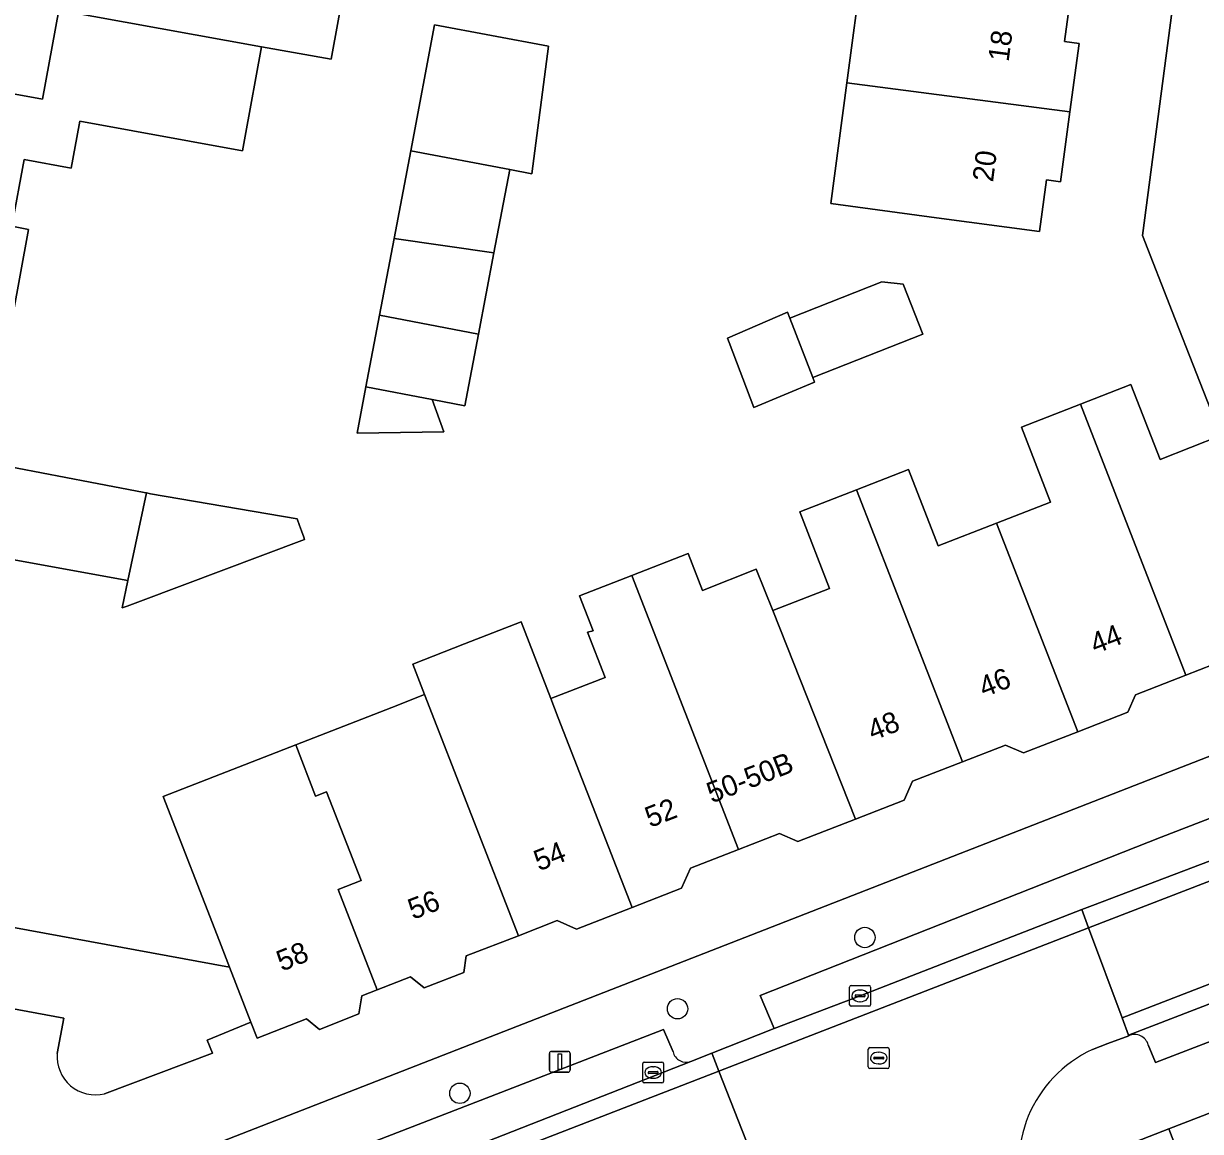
# Model space of a CAD drawing. Extents: x 161692 to 162379, y 380760 to 381678.
# Drawn here: x 161794 to 161850.6, y 381183.1 to 381236.3 of the extents above; entities that cross this region are included whole.
import ezdxf

# ---------------------------------------------------------------- set-up
doc = ezdxf.new("R2010")
doc.units = 0
for name, color, linetype in [('IMGEO_Boom', 7, 'Continuous'), ('IMGEO_Erf', 7, 'Continuous'), ('IMGEO_Kolk', 7, 'Continuous'), ('IMGEO_Lichtmast', 7, 'Continuous'), ('IMGEO_Muur', 7, 'Continuous'), ('IMGEO_Pand', 7, 'Continuous'), ('IMGEO_Pand_nummerreeks', 7, 'Continuous'), ('IMGEO_Parkeervlak_open', 7, 'Continuous'), ('IMGEO_Rijbaan_lokaal_open', 7, 'Continuous'), ('IMGEO_Rioolput', 7, 'Continuous'), ('IMGEO_Voetpad_open', 7, 'Continuous')]:
    doc.layers.add(name, color=color, linetype=linetype)

msp = doc.modelspace()

# ---------------------------------------------------------------- linework, layer by layer
at = {"layer": 'IMGEO_Boom'}
for centre in [(161834.462, 381192.395), (161825.462, 381188.973), (161815.005, 381184.911)]:
    msp.add_circle(centre, 0.489, dxfattribs=at)
at = {"layer": 'IMGEO_Erf'}
for points in [[(161791.282, 381193.295), (161803.937, 381190.975), (161803.453, 381192.217), (161800.745, 381199.169), (161807.125, 381201.655), (161812.022, 381203.563), (161813.014, 381203.949), (161813.308, 381204.064), (161812.739, 381205.527), (161815.23, 381206.498), (161817.943, 381207.555), (161819.378, 381203.869), (161821.989, 381204.886), (161821.145, 381207.054), (161821.417, 381207.122), (161820.76, 381208.808), (161823.27, 381209.786), (161825.972, 381210.838), (161826.664, 381209.064), (161829.238, 381210.096), (161830.038, 381208.099), (161832.764, 381209.161), (161831.331, 381212.838), (161834.062, 381213.901), (161836.555, 381214.872), (161837.983, 381211.208), (161840.782, 381212.298), (161843.382, 381213.311), (161841.981, 381216.905), (161844.815, 381218.009), (161847.245, 381218.956), (161848.644, 381215.364), (161851.563, 381216.501), (161849.227, 381222.46), (161847.794, 381226.116), (161851.417, 381253.627)], [(161809.794, 381239.945), (161808.828, 381234.58), (161805.478, 381235.182), (161804.691, 381230.886), (161804.561, 381230.179), (161796.75, 381231.61), (161796.719, 381231.439), (161796.337, 381229.355), (161794.068, 381229.771), (161793.479, 381226.558), (161794.285, 381226.41), (161793.143, 381220.177)], [(161844.371, 381237.805), (161844.054, 381235.431), (161844.75, 381235.337), (161844.311, 381232.05), (161843.863, 381228.702), (161843.186, 381228.793), (161842.853, 381226.305), (161837.898, 381226.968), (161832.822, 381227.648), (161833.597, 381233.445), (161834.355, 381239.109)], [(161793.644, 381232.91), (161794.952, 381232.67), (161795.733, 381236.936)], [(161791.379, 381215.39), (161797.243, 381214.269), (161799.845, 381213.771), (161799.944, 381213.753), (161800.151, 381213.713), (161807.187, 381212.51), (161807.303, 381212.19), (161807.398, 381211.927), (161807.509, 381211.618), (161807.548, 381211.512), (161799.659, 381208.554), (161799.018, 381208.313), (161798.784, 381208.225), (161799.059, 381209.537), (161798.96, 381209.555), (161798.701, 381209.602), (161792.421, 381210.748)], [(161851.844, 381205.764), (161849.88, 381204.999), (161847.465, 381204.058), (161847.093, 381203.212), (161844.686, 381202.274), (161842.078, 381201.258), (161841.213, 381201.638), (161839.15, 381200.834), (161836.747, 381199.898), (161836.35, 381198.995), (161834.01, 381198.084), (161831.245, 381197.007), (161830.364, 381197.394), (161828.393, 381196.626), (161826.084, 381195.726), (161825.659, 381194.759), (161823.285, 381193.834), (161820.612, 381192.792), (161819.674, 381193.205), (161817.816, 381192.481), (161815.316, 381191.507), (161815.195, 381190.716), (161813.293, 381189.975), (161812.636, 381190.501), (161811.04, 381189.88), (161810.291, 381189.588), (161810.158, 381188.723), (161808.26, 381187.983), (161807.638, 381188.481), (161805.268, 381187.558), (161804.969, 381188.325), (161802.863, 381187.462), (161803.117, 381186.842), (161797.941, 381184.889)], [(161790.007, 381177.307), (161856.733, 381203.329)], [(161795.663, 381186.827), (161795.985, 381188.528), (161790.092, 381189.608)]]:
    msp.add_lwpolyline(points, dxfattribs=at)
for points in [[(161815.9, 381221.381), (161815.247, 381217.939), (161813.683, 381218.235), (161814.239, 381216.693), (161810.071, 381216.629), (161810.491, 381218.841), (161811.144, 381222.283), (161811.844, 381225.973), (161812.644, 381230.191), (161813.792, 381236.243), (161819.265, 381235.205), (161818.47, 381229.086), (161817.4, 381229.289), (161816.641, 381225.29)], [(161835.282, 381223.891), (161836.309, 381223.785), (161837.245, 381221.382), (161831.959, 381219.303), (161832.048, 381219.075), (161829.129, 381217.86), (161827.936, 381220.976), (161827.859, 381221.178), (161830.742, 381222.426), (161830.851, 381222.149)]]:
    msp.add_lwpolyline(points, close=True, dxfattribs=at)
msp.add_arc((161797.497, 381186.675), 1.84, 175.2668, 283.9545, dxfattribs=at)
at = {"layer": 'IMGEO_Kolk'}
for p, q in [((161833.731, 381189.165), (161833.731, 381190.017)), ((161833.806, 381190.091), (161834.658, 381190.091)), ((161834.219, 381189.871), (161834.244, 381189.871)), ((161834.732, 381190.017), (161834.732, 381189.165)), ((161833.99, 381189.585), (161833.99, 381189.597)), ((161834.428, 381189.548), (161834.03, 381189.548)), ((161834.033, 381189.634), (161834.431, 381189.634)), ((161834.242, 381189.311), (161834.217, 381189.311)), ((161834.474, 381189.597), (161834.474, 381189.585)), ((161834.658, 381189.091), (161833.806, 381189.091)), ((161823.864, 381186.41), (161824.716, 381186.41)), ((161823.789, 381185.484), (161823.789, 381186.336)), ((161824.048, 381185.904), (161824.048, 381185.916)), ((161824.486, 381185.867), (161824.088, 381185.867)), ((161824.091, 381185.953), (161824.489, 381185.953)), ((161824.277, 381186.19), (161824.302, 381186.19)), ((161824.532, 381185.916), (161824.532, 381185.904)), ((161824.79, 381186.336), (161824.79, 381185.484)), ((161824.716, 381185.41), (161823.864, 381185.41)), ((161824.3, 381185.63), (161824.275, 381185.63))]:
    msp.add_line(p, q, dxfattribs=at)
for points in [[(161833.731, 381189.165), (161833.731, 381190.017)], [(161833.806, 381190.091), (161834.658, 381190.091)], [(161834.732, 381190.017), (161834.732, 381189.165)], [(161834.658, 381189.091), (161833.806, 381189.091)], [(161823.864, 381186.41), (161824.716, 381186.41)], [(161823.789, 381185.484), (161823.789, 381186.336)], [(161824.79, 381186.336), (161824.79, 381185.484)], [(161824.716, 381185.41), (161823.864, 381185.41)]]:
    msp.add_lwpolyline(points, dxfattribs=at)
for centre, radius, start, end in [((161833.808, 381190.015), 0.0765, 91.552, 178.448), ((161833.808, 381190.015), 0.0765, 91.552, 178.448), ((161834.656, 381190.015), 0.0765, 1.552, 88.448), ((161834.656, 381190.015), 0.0765, 1.552, 88.448), ((161834.03, 381189.594), 0.0403, 85.8775, 175.7526), ((161834.027, 381189.584), 0.0366, 178.938, 274.7102), ((161834.431, 381189.591), 0.043, 264.8664, 352.4533), ((161834.435, 381189.596), 0.0386, 1.7309, 96.639), ((161833.808, 381189.167), 0.0765, 181.552, 268.448), ((161833.808, 381189.167), 0.0765, 181.552, 268.448), ((161834.656, 381189.167), 0.0765, 271.552, 358.448), ((161834.656, 381189.167), 0.0765, 271.552, 358.448), ((161823.866, 381186.334), 0.0765, 91.552, 178.448), ((161823.866, 381186.334), 0.0765, 91.552, 178.448), ((161824.714, 381186.334), 0.0765, 1.552, 88.448), ((161824.714, 381186.334), 0.0765, 1.552, 88.448), ((161824.088, 381185.913), 0.0403, 85.8775, 175.7526), ((161824.085, 381185.903), 0.0366, 178.938, 274.7102), ((161824.489, 381185.91), 0.043, 264.8664, 352.4533), ((161824.493, 381185.915), 0.0386, 1.7309, 96.639), ((161823.866, 381185.486), 0.0765, 181.552, 268.448), ((161823.866, 381185.486), 0.0765, 181.552, 268.448), ((161824.714, 381185.486), 0.0765, 271.552, 358.448), ((161824.714, 381185.486), 0.0765, 271.552, 358.448)]:
    msp.add_arc(centre, radius, start, end, dxfattribs=at)
for centre, major_axis, ratio, start_param, end_param in [((161834.218, 381189.591), (-0.387, 0.002), 0.722429, 4.712389, 7.853982), ((161834.243, 381189.591), (-0.39, 0.002), 0.717154, 1.570796, 4.712389), ((161824.276, 381185.91), (-0.387, 0.002), 0.722429, 4.712389, 7.853982), ((161824.301, 381185.91), (-0.39, 0.002), 0.717154, 1.570796, 4.712389)]:
    msp.add_ellipse(centre, major_axis=major_axis, ratio=ratio, start_param=start_param, end_param=end_param, dxfattribs=at)
at = {"layer": 'IMGEO_Lichtmast'}
for p, q in [((161819.312, 381186.026), (161819.312, 381186.826)), ((161819.312, 381186.826), (161819.312, 381186.026)), ((161819.412, 381186.926), (161820.202, 381186.926)), ((161820.202, 381186.926), (161819.412, 381186.926)), ((161820.302, 381186.826), (161820.302, 381186.026)), ((161820.302, 381186.026), (161820.302, 381186.826)), ((161820.202, 381185.926), (161819.412, 381185.926)), ((161819.412, 381185.926), (161820.202, 381185.926))]:
    msp.add_line(p, q, dxfattribs=at)
msp.add_lwpolyline([(161819.732, 381186.801), (161819.882, 381186.801), (161819.882, 381186.051), (161819.732, 381186.051), (161819.732, 381186.801)], dxfattribs=at)
for centre, start, end in [((161819.412, 381186.826), 90, 180), ((161819.412, 381186.826), 90, 180), ((161820.202, 381186.826), 0, 90), ((161820.202, 381186.826), 360, 90), ((161819.412, 381186.026), 180, 270), ((161819.412, 381186.026), 180, 270), ((161820.202, 381186.026), 270, 0), ((161820.202, 381186.026), 270, 0)]:
    msp.add_arc(centre, 0.1, start, end, dxfattribs=at)
at = {"layer": 'IMGEO_Muur'}
msp.add_lwpolyline([(161849.227, 381222.46), (161851.563, 381216.501)], dxfattribs=at)
at = {"layer": 'IMGEO_Pand'}
for points in [[(161785.167, 381250.501), (161785.074, 381250), (161784.688, 381247.92), (161784.126, 381247.72), (161783.718, 381245.496), (161784.219, 381245.07), (161784.034, 381244.104), (161788.953, 381243.202), (161794.789, 381242.133), (161796.643, 381241.805), (161795.733, 381236.936), (161805.478, 381235.182), (161808.828, 381234.58), (161809.794, 381239.945), (161799.397, 381241.891), (161800.007, 381245.341), (161797.919, 381245.711), (161798.354, 381248.174), (161788.007, 381250)], [(161834.355, 381239.109), (161833.597, 381233.445), (161844.311, 381232.05), (161844.75, 381235.337), (161844.054, 381235.431), (161844.371, 381237.805)], [(161812.644, 381230.191), (161817.4, 381229.289), (161818.47, 381229.086), (161819.265, 381235.205), (161813.792, 381236.243)], [(161844.311, 381232.05), (161833.597, 381233.445), (161832.822, 381227.648), (161837.898, 381226.968), (161842.853, 381226.305), (161843.186, 381228.793), (161843.863, 381228.702)], [(161816.641, 381225.29), (161817.4, 381229.289), (161812.644, 381230.191), (161811.844, 381225.973)], [(161811.144, 381222.283), (161815.9, 381221.381), (161816.641, 381225.29), (161811.844, 381225.973)], [(161830.851, 381222.149), (161831.959, 381219.303), (161837.245, 381221.382), (161836.309, 381223.785), (161835.282, 381223.891)], [(161815.9, 381221.381), (161811.144, 381222.283), (161810.491, 381218.841), (161813.683, 381218.235), (161815.247, 381217.939)], [(161830.851, 381222.149), (161830.742, 381222.426), (161827.859, 381221.178), (161827.936, 381220.976), (161829.129, 381217.86), (161832.048, 381219.075), (161831.959, 381219.303)], [(161813.683, 381218.235), (161810.491, 381218.841), (161810.071, 381216.629), (161814.239, 381216.693)], [(161849.88, 381204.999), (161851.844, 381205.764), (161852.7, 381205.388), (161855.472, 381206.468), (161851.563, 381216.501), (161848.644, 381215.364), (161847.245, 381218.956), (161844.815, 381218.009)], [(161844.686, 381202.274), (161847.093, 381203.212), (161847.465, 381204.058), (161849.88, 381204.999), (161844.815, 381218.009), (161841.981, 381216.905), (161843.382, 381213.311), (161840.782, 381212.298)], [(161799.944, 381213.753), (161799.845, 381213.771), (161797.243, 381214.269), (161791.379, 381215.39), (161790.736, 381212.028), (161790.556, 381211.088), (161792.421, 381210.748), (161798.701, 381209.602), (161798.96, 381209.555), (161799.059, 381209.537)], [(161834.062, 381213.901), (161839.15, 381200.834), (161841.213, 381201.638), (161842.078, 381201.258), (161844.686, 381202.274), (161840.782, 381212.298), (161837.983, 381211.208), (161836.555, 381214.872)], [(161799.944, 381213.753), (161799.059, 381209.537), (161798.784, 381208.225), (161799.018, 381208.313), (161799.659, 381208.554), (161807.548, 381211.512), (161807.509, 381211.618), (161807.398, 381211.927), (161807.303, 381212.19), (161807.187, 381212.51), (161800.151, 381213.713)], [(161834.062, 381213.901), (161831.331, 381212.838), (161832.764, 381209.161), (161830.038, 381208.099), (161834.01, 381198.084), (161836.35, 381198.995), (161836.747, 381199.898), (161839.15, 381200.834)], [(161823.27, 381209.786), (161828.393, 381196.626), (161830.364, 381197.394), (161831.245, 381197.007), (161834.01, 381198.084), (161830.038, 381208.099), (161829.238, 381210.096), (161826.664, 381209.064), (161825.972, 381210.838)], [(161823.27, 381209.786), (161820.76, 381208.808), (161821.417, 381207.122), (161821.145, 381207.054), (161821.989, 381204.886), (161819.378, 381203.869), (161819.735, 381202.951), (161823.285, 381193.834), (161825.659, 381194.759), (161826.084, 381195.726), (161828.393, 381196.626)], [(161819.378, 381203.869), (161817.943, 381207.555), (161815.23, 381206.498), (161812.739, 381205.527), (161813.308, 381204.064), (161817.816, 381192.481), (161819.674, 381193.205), (161820.612, 381192.792), (161823.285, 381193.834), (161819.735, 381202.951)], [(161813.308, 381204.064), (161813.014, 381203.949), (161812.022, 381203.563), (161807.125, 381201.655), (161808.077, 381199.185), (161808.6, 381199.389), (161810.258, 381195.131), (161809.161, 381194.704), (161811.04, 381189.88), (161812.636, 381190.501), (161813.293, 381189.975), (161815.195, 381190.716), (161815.316, 381191.507), (161817.816, 381192.481)], [(161807.125, 381201.655), (161800.745, 381199.169), (161803.453, 381192.217), (161803.937, 381190.975), (161804.969, 381188.325), (161805.268, 381187.558), (161807.638, 381188.481), (161808.26, 381187.983), (161810.158, 381188.723), (161810.291, 381189.588), (161811.04, 381189.88), (161809.161, 381194.704), (161810.258, 381195.131), (161808.6, 381199.389), (161808.077, 381199.185)], [(161849.069, 381183.199), (161858.668, 381158.344), (161863.374, 381160.161), (161856.984, 381176.633), (161857.428, 381176.805), (161854.202, 381185.191)], [(161853.223, 381156.241), (161858.668, 381158.344), (161849.069, 381183.199), (161843.607, 381181.079)]]:
    msp.add_lwpolyline(points, close=True, dxfattribs=at)
for points in [[(161793.143, 381220.177), (161794.285, 381226.41), (161793.479, 381226.558), (161794.068, 381229.771), (161796.337, 381229.355), (161796.719, 381231.439), (161796.75, 381231.61), (161804.561, 381230.179), (161804.691, 381230.886), (161805.478, 381235.182), (161795.733, 381236.936), (161794.952, 381232.67), (161793.644, 381232.91)], [(161797.941, 381184.889), (161803.117, 381186.842), (161802.863, 381187.462), (161804.969, 381188.325), (161803.937, 381190.975), (161791.282, 381193.295), (161790.785, 381193.385), (161790.092, 381189.608), (161795.985, 381188.528), (161795.663, 381186.827)]]:
    msp.add_lwpolyline(points, dxfattribs=at)
msp.add_arc((161797.497, 381186.675), 1.84, 175.2668, 283.9545, dxfattribs=at)
at = {"layer": 'IMGEO_Parkeervlak_open'}
for points in [[(161856.513, 381199.137), (161856.109, 381200.077), (161848.689, 381197.215), (161829.432, 381189.606), (161830.108, 381188.016), (161834.232, 381189.591), (161844.879, 381193.732), (161845.391, 381193.932), (161857.163, 381198.402)], [(161859.714, 381192.548), (161855.676, 381190.996), (161847.135, 381187.702), (161847.144, 381187.677)], [(161848.077, 381187.241), (161848.432, 381186.396), (161859.871, 381190.8)], [(161825.246, 381186.901), (161824.792, 381187.983), (161794.189, 381176.132), (161794.605, 381175.077)], [(161816.263, 381182.584), (161826.097, 381186.435)]]:
    msp.add_lwpolyline(points, dxfattribs=at)
for centre, radius, start, end in [((161847.419, 381187.049), 0.685, 16.233, 113.6727), ((161825.884, 381187.056), 0.656, 193.6269, 288.9636)]:
    msp.add_arc(centre, radius, start, end, dxfattribs=at)
at = {"layer": 'IMGEO_Rijbaan_lokaal_open'}
for points in [[(161857.163, 381198.402), (161845.391, 381193.932), (161844.879, 381193.732), (161845.208, 381192.852), (161857.487, 381197.606)], [(161859.16, 381193.312), (161846.822, 381188.539), (161847.135, 381187.702), (161855.676, 381190.996)], [(161845.394, 381187.014), (161846.134, 381187.299), (161847.144, 381187.677), (161847.135, 381187.702), (161846.822, 381188.539), (161845.208, 381192.852), (161827.449, 381185.976), (161829.124, 381181.692), (161829.275, 381181.306), (161829.444, 381180.877), (161830.99, 381181.473)], [(161827.449, 381185.976), (161827.124, 381186.808), (161827.112, 381186.838), (161826.097, 381186.435), (161816.263, 381182.584), (161804.334, 381177.971), (161795.459, 381174.555), (161794.341, 381174.151), (161792.69, 381173.553)], [(161794.17, 381173.092), (161827.449, 381185.976)], [(161829.124, 381181.692), (161827.449, 381185.976), (161794.17, 381173.092)]]:
    msp.add_lwpolyline(points, dxfattribs=at)
for points in [[(161859.16, 381193.312), (161857.487, 381197.606), (161845.208, 381192.852), (161846.822, 381188.539)], [(161845.208, 381192.852), (161844.879, 381193.732), (161834.232, 381189.591), (161830.108, 381188.016), (161827.112, 381186.838), (161827.124, 381186.808), (161827.449, 381185.976)]]:
    msp.add_lwpolyline(points, close=True, dxfattribs=at)
msp.add_arc((161847.948, 381181.477), 6.098, 114.7634, 200.2481, dxfattribs=at)
at = {"layer": 'IMGEO_Rioolput'}
for p, q in [((161834.628, 381186.178), (161834.628, 381187.03)), ((161834.703, 381187.104), (161835.555, 381187.104)), ((161835.629, 381187.03), (161835.629, 381186.178)), ((161834.887, 381186.598), (161834.887, 381186.61)), ((161835.325, 381186.561), (161834.927, 381186.561)), ((161834.93, 381186.647), (161835.328, 381186.647)), ((161835.116, 381186.884), (161835.141, 381186.884)), ((161835.371, 381186.61), (161835.371, 381186.598)), ((161835.555, 381186.104), (161834.703, 381186.104)), ((161835.139, 381186.324), (161835.114, 381186.324))]:
    msp.add_line(p, q, dxfattribs=at)
for points in [[(161834.628, 381186.178), (161834.628, 381187.03)], [(161834.703, 381187.104), (161835.555, 381187.104)], [(161835.629, 381187.03), (161835.629, 381186.178)], [(161835.555, 381186.104), (161834.703, 381186.104)]]:
    msp.add_lwpolyline(points, dxfattribs=at)
for centre, radius, start, end in [((161834.705, 381187.028), 0.0765, 91.552, 178.448), ((161834.705, 381187.028), 0.0765, 91.552, 178.448), ((161835.553, 381187.028), 0.0765, 1.552, 88.448), ((161835.553, 381187.028), 0.0765, 1.552, 88.448), ((161834.927, 381186.607), 0.0403, 85.8775, 175.7526), ((161834.924, 381186.597), 0.0366, 178.938, 274.7102), ((161835.328, 381186.604), 0.043, 264.8664, 352.4533), ((161835.332, 381186.609), 0.0386, 1.7309, 96.639), ((161834.705, 381186.18), 0.0765, 181.552, 268.448), ((161834.705, 381186.18), 0.0765, 181.552, 268.448), ((161835.553, 381186.18), 0.0765, 271.552, 358.448), ((161835.553, 381186.18), 0.0765, 271.552, 358.448)]:
    msp.add_arc(centre, radius, start, end, dxfattribs=at)
for centre, major_axis, ratio, start_param, end_param in [((161835.115, 381186.604), (-0.387, 0.002), 0.722429, 4.712389, 7.853982), ((161835.14, 381186.604), (-0.39, 0.002), 0.717154, 1.570796, 4.712389)]:
    msp.add_ellipse(centre, major_axis=major_axis, ratio=ratio, start_param=start_param, end_param=end_param, dxfattribs=at)
at = {"layer": 'IMGEO_Voetpad_open'}
for points in [[(161859.797, 381288.563), (161858.769, 381288.718), (161860.014, 381299.613), (161861.491, 381310.444), (161859.366, 381312.667), (161857.595, 381299.195), (161856.876, 381293.56), (161856.679, 381293.585), (161855.69, 381286.076), (161851.558, 381254.696), (161851.417, 381253.627), (161847.794, 381226.116), (161849.227, 381222.46), (161851.563, 381216.501), (161855.472, 381206.468), (161856.733, 381203.329), (161860.289, 381205.724), (161859.567, 381207.59)], [(161989.239, 381251.642), (161996.14, 381254.262), (162000.537, 381255.938), (162011.205, 381260.006), (162011.546, 381263.36), (162000, 381258.853), (161995.053, 381256.932), (161977.201, 381250), (161867.852, 381207.538), (161863.463, 381206.988), (161860.289, 381205.724), (161856.733, 381203.329), (161790.007, 381177.307), (161770.674, 381180.834), (161767.92, 381176.679), (161769.705, 381176.201), (161769.85, 381176.162)], [(161826.097, 381186.435), (161827.112, 381186.838), (161830.108, 381188.016), (161829.432, 381189.606), (161848.689, 381197.215), (161856.109, 381200.077), (161856.513, 381199.137)], [(161859.517, 381191.69), (161859.871, 381190.8), (161848.432, 381186.396), (161848.077, 381187.241)], [(161794.605, 381175.077), (161794.189, 381176.132), (161824.792, 381187.983), (161825.246, 381186.901)], [(161842.227, 381179.366), (161843.607, 381181.079), (161849.069, 381183.199), (161854.202, 381185.191), (161860.818, 381187.759)], [(161847.144, 381187.677), (161846.134, 381187.299), (161845.394, 381187.014)]]:
    msp.add_lwpolyline(points, dxfattribs=at)
for centre, radius, start, end in [((161847.419, 381187.049), 0.685, 16.233, 113.6727), ((161847.948, 381181.477), 6.098, 114.7634, 200.2481), ((161825.884, 381187.056), 0.656, 193.6269, 288.9636)]:
    msp.add_arc(centre, radius, start, end, dxfattribs=at)

# ---------------------------------------------------------------- texts
at = {"layer": 'IMGEO_Pand_nummerreeks'}
for s, rotation, p in [('18', 82.6114, (161841.366, 381234.432)), ('20', 82.6114, (161840.617, 381228.656)), ('44', 21.3199, (161845.529, 381206.002)), ('46', 21.3199, (161840.184, 381203.916)), ('48', 21.3199, (161834.84, 381201.831)), ('50-50B', 21.2906, (161827.108, 381198.83)), ('52', 21.3198, (161824.144, 381197.656)), ('54', 21.3198, (161818.802, 381195.571)), ('56', 21.0046, (161812.752, 381193.238)), ('58', 21.911, (161806.45, 381190.75))]:
    msp.add_text(s, height=1, rotation=rotation, dxfattribs=at).set_placement(p)

doc.saveas('drawing.dxf')
